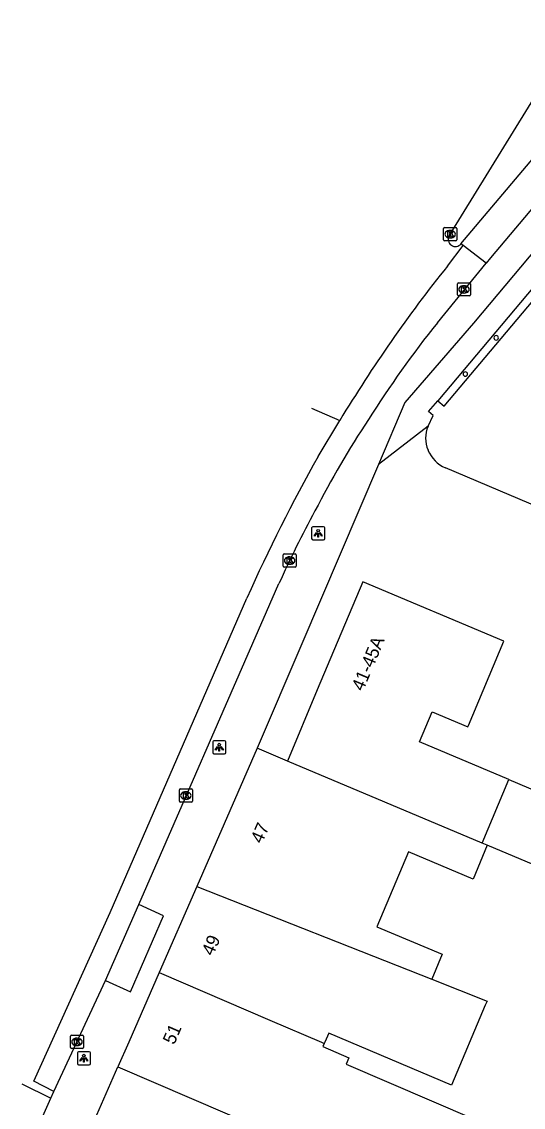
# Model space of a CAD drawing. Extents: x 160356 to 161355, y 381727 to 382845.
# Drawn here: x 160881.8 to 160920.1, y 382745 to 382827.9 of the extents above; entities that cross this region are included whole.
import ezdxf

# ---------------------------------------------------------------- set-up
doc = ezdxf.new("R2010")
doc.units = 0
for name, color, linetype in [('IMGEO_Fietspad_gesloten', 7, 'Continuous'), ('IMGEO_Kolk', 7, 'Continuous'), ('IMGEO_Lichtpunt', 7, 'Continuous'), ('IMGEO_Pand', 7, 'Continuous'), ('IMGEO_Pand_nummerreeks', 7, 'Continuous'), ('IMGEO_Pand_overbouw', 7, 'Continuous'), ('IMGEO_Rijbaan_lokaal_gesloten', 7, 'Continuous'), ('IMGEO_Rijbaan_lokaal_open', 7, 'Continuous'), ('IMGEO_Voetpad_open', 7, 'Continuous')]:
    doc.layers.add(name, color=color, linetype=linetype)

msp = doc.modelspace()

# ---------------------------------------------------------------- linework, layer by layer
at = {"layer": 'IMGEO_Fietspad_gesloten'}
for points in [[(160915.38, 382810.951), (160927.492, 382825.288)], [(160929.904, 382824.414), (160929.236, 382823.655), (160917.629, 382809.872), (160917.295, 382809.465)]]:
    msp.add_lwpolyline(points, dxfattribs=at)
at = {"layer": 'IMGEO_Kolk'}
for p, q in [((160914.055, 382811.264), (160914.055, 382812.116)), ((160914.13, 382812.19), (160914.982, 382812.19)), ((160915.056, 382812.116), (160915.056, 382811.264)), ((160914.566, 382811.41), (160914.541, 382811.41)), ((160914.543, 382811.97), (160914.568, 382811.97)), ((160914.982, 382811.19), (160914.13, 382811.19)), ((160915.18, 382807.974), (160916.032, 382807.974)), ((160915.105, 382807.048), (160915.105, 382807.9)), ((160915.616, 382807.194), (160915.591, 382807.194)), ((160915.593, 382807.754), (160915.618, 382807.754)), ((160916.106, 382807.9), (160916.106, 382807.048)), ((160916.032, 382806.974), (160915.18, 382806.974)), ((160901.793, 382786.348), (160901.793, 382787.2)), ((160901.868, 382787.274), (160902.72, 382787.274)), ((160902.794, 382787.2), (160902.794, 382786.348)), ((160902.304, 382786.494), (160902.279, 382786.494)), ((160902.281, 382787.054), (160902.306, 382787.054)), ((160902.72, 382786.274), (160901.868, 382786.274)), ((160893.865, 382768.408), (160893.865, 382769.26)), ((160893.94, 382769.334), (160894.792, 382769.334)), ((160894.353, 382769.114), (160894.378, 382769.114)), ((160894.866, 382769.26), (160894.866, 382768.408)), ((160894.792, 382768.334), (160893.94, 382768.334)), ((160894.376, 382768.554), (160894.351, 382768.554)), ((160885.542, 382749.599), (160885.542, 382750.451)), ((160885.617, 382750.525), (160886.469, 382750.525)), ((160886.03, 382750.305), (160886.055, 382750.305)), ((160886.543, 382750.451), (160886.543, 382749.599)), ((160886.469, 382749.525), (160885.617, 382749.525)), ((160886.053, 382749.745), (160886.028, 382749.745))]:
    msp.add_line(p, q, dxfattribs=at)
for points in [[(160914.055, 382811.264), (160914.055, 382812.116)], [(160914.13, 382812.19), (160914.982, 382812.19)], [(160915.056, 382812.116), (160915.056, 382811.264)], [(160914.376, 382811.89), (160914.499, 382811.89), (160914.499, 382811.739), (160914.629, 382811.89), (160914.793, 382811.89), (160914.647, 382811.739), (160914.8, 382811.49), (160914.648, 382811.49), (160914.563, 382811.654), (160914.499, 382811.587), (160914.499, 382811.49), (160914.376, 382811.49), (160914.376, 382811.89)], [(160914.982, 382811.19), (160914.13, 382811.19)], [(160915.18, 382807.974), (160916.032, 382807.974)], [(160915.105, 382807.048), (160915.105, 382807.9)], [(160915.426, 382807.674), (160915.549, 382807.674), (160915.549, 382807.523), (160915.679, 382807.674), (160915.843, 382807.674), (160915.697, 382807.523), (160915.85, 382807.274), (160915.698, 382807.274), (160915.613, 382807.438), (160915.549, 382807.371), (160915.549, 382807.274), (160915.426, 382807.274), (160915.426, 382807.674)], [(160916.106, 382807.9), (160916.106, 382807.048)], [(160916.032, 382806.974), (160915.18, 382806.974)], [(160901.793, 382786.348), (160901.793, 382787.2)], [(160901.868, 382787.274), (160902.72, 382787.274)], [(160902.794, 382787.2), (160902.794, 382786.348)], [(160902.114, 382786.974), (160902.237, 382786.974), (160902.237, 382786.823), (160902.367, 382786.974), (160902.531, 382786.974), (160902.385, 382786.823), (160902.538, 382786.574), (160902.386, 382786.574), (160902.301, 382786.738), (160902.237, 382786.671), (160902.237, 382786.574), (160902.114, 382786.574), (160902.114, 382786.974)], [(160902.72, 382786.274), (160901.868, 382786.274)], [(160893.865, 382768.408), (160893.865, 382769.26)], [(160893.94, 382769.334), (160894.792, 382769.334)], [(160894.186, 382769.034), (160894.309, 382769.034), (160894.309, 382768.883), (160894.439, 382769.034), (160894.603, 382769.034), (160894.457, 382768.883), (160894.61, 382768.634), (160894.458, 382768.634), (160894.373, 382768.798), (160894.309, 382768.731), (160894.309, 382768.634), (160894.186, 382768.634), (160894.186, 382769.034)], [(160894.866, 382769.26), (160894.866, 382768.408)], [(160894.792, 382768.334), (160893.94, 382768.334)], [(160885.542, 382749.599), (160885.542, 382750.451)], [(160885.617, 382750.525), (160886.469, 382750.525)], [(160885.863, 382750.225), (160885.986, 382750.225), (160885.986, 382750.074), (160886.116, 382750.225), (160886.28, 382750.225), (160886.134, 382750.074), (160886.287, 382749.825), (160886.135, 382749.825), (160886.05, 382749.989), (160885.986, 382749.922), (160885.986, 382749.825), (160885.863, 382749.825), (160885.863, 382750.225)], [(160886.543, 382750.451), (160886.543, 382749.599)], [(160886.469, 382749.525), (160885.617, 382749.525)]]:
    msp.add_lwpolyline(points, dxfattribs=at)
for centre, start, end in [((160914.132, 382812.114), 91.55205, 178.44795), ((160914.132, 382812.114), 91.55205, 178.44795), ((160914.98, 382812.114), 1.55205, 88.44795), ((160914.98, 382812.114), 1.55205, 88.44795), ((160914.132, 382811.266), 181.55205, 268.44795), ((160914.132, 382811.266), 181.55205, 268.44795), ((160914.98, 382811.266), 271.55205, 358.44795), ((160914.98, 382811.266), 271.55205, 358.44795), ((160915.182, 382807.898), 91.55205, 178.44795), ((160915.182, 382807.898), 91.55205, 178.44795), ((160916.03, 382807.898), 1.55205, 88.44795), ((160916.03, 382807.898), 1.55205, 88.44795), ((160915.182, 382807.05), 181.55205, 268.44795), ((160915.182, 382807.05), 181.55205, 268.44795), ((160916.03, 382807.05), 271.55205, 358.44795), ((160916.03, 382807.05), 271.55205, 358.44795), ((160901.87, 382787.198), 91.55205, 178.44795), ((160901.87, 382787.198), 91.55205, 178.44795), ((160902.718, 382787.198), 1.55205, 88.44795), ((160902.718, 382787.198), 1.55205, 88.44795), ((160901.87, 382786.35), 181.55205, 268.44795), ((160901.87, 382786.35), 181.55205, 268.44795), ((160902.718, 382786.35), 271.55205, 358.44795), ((160902.718, 382786.35), 271.55205, 358.44795), ((160893.942, 382769.258), 91.55205, 178.44795), ((160893.942, 382769.258), 91.55205, 178.44795), ((160894.79, 382769.258), 1.55205, 88.44795), ((160894.79, 382769.258), 1.55205, 88.44795), ((160893.942, 382768.41), 181.55205, 268.44795), ((160893.942, 382768.41), 181.55205, 268.44795), ((160894.79, 382768.41), 271.55205, 358.44795), ((160894.79, 382768.41), 271.55205, 358.44795), ((160885.619, 382750.449), 91.55205, 178.44795), ((160885.619, 382750.449), 91.55205, 178.44795), ((160886.467, 382750.449), 1.55205, 88.44795), ((160886.467, 382750.449), 1.55205, 88.44795), ((160885.619, 382749.601), 181.55205, 268.44795), ((160885.619, 382749.601), 181.55205, 268.44795), ((160886.467, 382749.601), 271.55205, 358.44795), ((160886.467, 382749.601), 271.55205, 358.44795)]:
    msp.add_arc(centre, 0.0765, start, end, dxfattribs=at)
for centre, major_axis, ratio, start_param, end_param in [((160914.542, 382811.69), (-0.387, 0.002), 0.722429, 4.712389, 7.853982), ((160914.567, 382811.69), (-0.39, 0.002), 0.717154, 1.570796, 4.712389), ((160915.592, 382807.474), (-0.387, 0.002), 0.722429, 4.712389, 7.853982), ((160915.617, 382807.474), (-0.39, 0.002), 0.717154, 1.570796, 4.712389), ((160902.28, 382786.774), (-0.387, 0.002), 0.722429, 4.712389, 7.853982), ((160902.305, 382786.774), (-0.39, 0.002), 0.717154, 1.570796, 4.712389), ((160894.352, 382768.834), (-0.387, 0.002), 0.722429, 4.712389, 7.853982), ((160894.377, 382768.834), (-0.39, 0.002), 0.717154, 1.570796, 4.712389), ((160886.029, 382750.025), (-0.387, 0.002), 0.722429, 4.712389, 7.853982), ((160886.054, 382750.025), (-0.39, 0.002), 0.717154, 1.570796, 4.712389)]:
    msp.add_ellipse(centre, major_axis=major_axis, ratio=ratio, start_param=start_param, end_param=end_param, dxfattribs=at)
at = {"layer": 'IMGEO_Lichtpunt'}
for p, q in [((160903.973, 382789.258), (160903.973, 382788.451)), ((160903.973, 382789.258), (160903.973, 382788.451)), ((160904.875, 382789.353), (160904.067, 382789.353)), ((160904.875, 382789.353), (160904.067, 382789.353)), ((160904.969, 382788.451), (160904.969, 382789.258)), ((160904.969, 382788.451), (160904.969, 382789.258)), ((160904.067, 382788.357), (160904.875, 382788.357)), ((160904.067, 382788.357), (160904.875, 382788.357)), ((160896.417, 382772.922), (160896.417, 382772.115)), ((160896.417, 382772.922), (160896.417, 382772.115)), ((160897.319, 382773.017), (160896.511, 382773.017)), ((160897.319, 382773.017), (160896.511, 382773.017)), ((160897.413, 382772.115), (160897.413, 382772.922)), ((160897.413, 382772.115), (160897.413, 382772.922)), ((160896.511, 382772.021), (160897.319, 382772.021)), ((160896.511, 382772.021), (160897.319, 382772.021)), ((160886.077, 382749.179), (160886.077, 382748.372)), ((160886.077, 382749.179), (160886.077, 382748.372)), ((160886.979, 382749.274), (160886.171, 382749.274)), ((160886.979, 382749.274), (160886.171, 382749.274)), ((160887.073, 382748.372), (160887.073, 382749.179)), ((160887.073, 382748.372), (160887.073, 382749.179)), ((160886.171, 382748.278), (160886.979, 382748.278)), ((160886.171, 382748.278), (160886.979, 382748.278))]:
    msp.add_line(p, q, dxfattribs=at)
for points in [[(160904.347, 382788.922), (160904.386, 382788.894), (160904.198, 382788.632), (160904.16, 382788.659), (160904.347, 382788.922)], [(160904.449, 382788.874), (160904.496, 382788.874), (160904.496, 382788.552), (160904.449, 382788.552), (160904.449, 382788.874)], [(160904.559, 382788.894), (160904.597, 382788.921), (160904.784, 382788.659), (160904.745, 382788.631), (160904.559, 382788.894)], [(160896.791, 382772.586), (160896.83, 382772.558), (160896.642, 382772.296), (160896.604, 382772.323), (160896.791, 382772.586)], [(160896.893, 382772.538), (160896.94, 382772.538), (160896.94, 382772.216), (160896.893, 382772.216), (160896.893, 382772.538)], [(160897.003, 382772.558), (160897.041, 382772.585), (160897.228, 382772.323), (160897.189, 382772.295), (160897.003, 382772.558)], [(160886.451, 382748.843), (160886.49, 382748.815), (160886.302, 382748.553), (160886.264, 382748.58), (160886.451, 382748.843)], [(160886.553, 382748.795), (160886.6, 382748.795), (160886.6, 382748.473), (160886.553, 382748.473), (160886.553, 382748.795)], [(160886.663, 382748.815), (160886.701, 382748.842), (160886.888, 382748.58), (160886.849, 382748.552), (160886.663, 382748.815)]]:
    msp.add_lwpolyline(points, dxfattribs=at)
for centre in [(160904.472, 382789.056), (160896.916, 382772.72), (160886.576, 382748.977)]:
    msp.add_circle(centre, 0.0994, dxfattribs=at)
for centre, start, end in [((160904.067, 382789.258), 90, 180), ((160904.067, 382789.258), 90, 180), ((160904.875, 382789.258), 0, 90), ((160904.875, 382789.258), 0, 90), ((160904.067, 382788.451), 180, 270), ((160904.067, 382788.451), 180, 270), ((160904.875, 382788.451), 270, 0), ((160904.875, 382788.451), 270, 360), ((160896.511, 382772.922), 90, 180), ((160896.511, 382772.922), 90, 180), ((160897.319, 382772.922), 0, 90), ((160897.319, 382772.922), 0, 90), ((160896.511, 382772.115), 180, 270), ((160896.511, 382772.115), 180, 270), ((160897.319, 382772.115), 270, 0), ((160897.319, 382772.115), 270, 360), ((160886.171, 382749.179), 90, 180), ((160886.171, 382749.179), 90, 180), ((160886.979, 382749.179), 0, 90), ((160886.979, 382749.179), 0, 90), ((160886.171, 382748.372), 180, 270), ((160886.171, 382748.372), 180, 270), ((160886.979, 382748.372), 270, 0), ((160886.979, 382748.372), 270, 360)]:
    msp.add_arc(centre, 0.0946, start, end, dxfattribs=at)
at = {"layer": 'IMGEO_Pand'}
for points in [[(160912.862, 382797.035), (160913.243, 382797.851), (160912.91, 382798.147), (160913.616, 382798.977), (160914.105, 382798.563), (160924.851, 382811.314), (160924.367, 382811.736), (160925.082, 382812.582)], [(160934.443, 382802.203), (160934.233, 382801.954), (160933.752, 382802.338), (160924.427, 382791.276), (160924.888, 382790.889), (160923.923, 382789.734), (160914.19, 382793.843)], [(160919.037, 382770.058), (160912.2, 382772.93), (160913.168, 382775.233), (160915.911, 382774.08), (160915.95, 382774.172), (160918.661, 382780.626), (160907.875, 382785.158), (160905.163, 382778.705), (160904.402, 382776.893), (160902.117, 382771.454)], [(160919.037, 382770.058), (160922.227, 382768.718), (160923.296, 382769.706), (160926.495, 382777.169), (160931.192, 382775.156), (160928.722, 382768.098)], [(160899.803, 382772.449), (160895.194, 382761.896)], [(160902.117, 382771.454), (160899.803, 382772.449)], [(160916.997, 382765.202), (160902.117, 382771.454)], [(160916.997, 382765.202), (160919.037, 382770.058)], [(160928.722, 382768.098), (160926.336, 382761.278), (160925.966, 382761.433), (160917.39, 382765.037)], [(160917.39, 382765.037), (160916.304, 382762.453), (160911.358, 382764.531), (160908.958, 382758.818), (160913.94, 382756.725), (160913.141, 382754.824)], [(160917.39, 382765.037), (160916.997, 382765.202)], [(160895.194, 382761.896), (160892.318, 382755.311)], [(160895.194, 382761.896), (160913.141, 382754.824)], [(160892.318, 382755.311), (160889.998, 382750), (160889.177, 382748.12)], [(160892.318, 382755.311), (160900.783, 382751.67), (160904.716, 382750), (160904.94, 382749.905)], [(160913.141, 382754.824), (160917.385, 382753.134), (160917.231, 382752.825), (160914.663, 382746.722), (160905.288, 382750.702), (160904.981, 382750), (160904.94, 382749.905)], [(160904.94, 382749.905), (160904.833, 382749.661), (160906.81, 382748.81), (160906.603, 382748.33), (160916.38, 382744.12), (160917.536, 382743.621), (160917.722, 382743.541), (160917.022, 382741.915), (160915.016, 382737.258), (160904.347, 382742.06), (160903.715, 382741.859), (160902.968, 382742.181)], [(160886.148, 382741.187), (160889.177, 382748.12)], [(160889.177, 382748.12), (160902.968, 382742.181)]]:
    msp.add_lwpolyline(points, dxfattribs=at)
for centre, radius, start, end in [((160918.068, 382803.775), 0.17, 0, 180), ((160918.068, 382803.775), 0.17, 180, 0), ((160915.714, 382801.008), 0.17, 360, 180), ((160915.714, 382801.008), 0.17, 180, 0), ((160914.962, 382796.117), 2.292, 156.38092, 203.49398), ((160915.239, 382796.2), 2.58, 202.72577, 245.99631)]:
    msp.add_arc(centre, radius, start, end, dxfattribs=at)
at = {"layer": 'IMGEO_Pand_overbouw'}
msp.add_lwpolyline([(160924.851, 382811.314), (160924.367, 382811.736), (160913.616, 382798.977), (160914.105, 382798.563)], close=True, dxfattribs=at)
at = {"layer": 'IMGEO_Rijbaan_lokaal_gesloten'}
for points in [[(160914.48, 382811.567), (160924.51, 382827.815), (160924.589, 382827.911)], [(160914.339, 382809.254), (160915.536, 382810.83)], [(160915.536, 382810.83), (160915.38, 382810.951)], [(160917.295, 382809.465), (160915.536, 382810.83)], [(160913.575, 382804.932), (160917.295, 382809.465)], [(160903.964, 382798.406), (160906.127, 382797.477)], [(160904.461, 382794.724), (160906.127, 382797.477)], [(160890.762, 382760.513), (160900.531, 382782.86), (160901.47, 382785.009)], [(160884.286, 382746.24), (160882.754, 382747.019), (160888.578, 382759.892), (160899.031, 382783.912)], [(160888.233, 382754.699), (160890.762, 382760.513)], [(160884.286, 382746.24), (160888.233, 382754.699)]]:
    msp.add_lwpolyline(points, dxfattribs=at)
for centre, radius, start, end in [((160914.954, 382811.294), 0.547, 149.99643, 321.22463), ((161001.107, 382740), 111.017, 141.40478, 148.81976), ((160980.548, 382751.618), 85.602, 141.47845, 147.56203), ((160971.264, 382756.062), 75.393, 146.62779, 152.76844), ((161020.008, 382729.925), 132.476, 150.716, 155.95059), ((160981.736, 382748.611), 88.133, 151.57665, 155.6074)]:
    msp.add_arc(centre, radius, start, end, dxfattribs=at)
at = {"layer": 'IMGEO_Rijbaan_lokaal_open'}
for points in [[(160881.824, 382746.815), (160884.049, 382745.715)], [(160884.049, 382745.715), (160884.286, 382746.24)], [(160883.226, 382743.898), (160884.049, 382745.715)]]:
    msp.add_lwpolyline(points, dxfattribs=at)
at = {"layer": 'IMGEO_Voetpad_open'}
for points in [[(160932.549, 382824.2), (160916.327, 382804.904), (160911.098, 382798.836), (160909.07, 382794.094)], [(160912.862, 382797.035), (160909.07, 382794.094)], [(160909.07, 382794.094), (160903.223, 382780.421), (160899.803, 382772.449)], [(160888.233, 382754.699), (160890.13, 382753.848), (160892.659, 382759.66), (160890.762, 382760.513)]]:
    msp.add_lwpolyline(points, dxfattribs=at)

# ---------------------------------------------------------------- texts
at = {"layer": 'IMGEO_Pand_nummerreeks'}
for s, rotation, p in [('41-45A', 67.20795, (160907.898, 382776.745)), ('47', 66.40581, (160900.174, 382765.103)), ('49', 66.40581, (160896.432, 382756.533)), ('51', 66.40581, (160893.468, 382749.75))]:
    msp.add_text(s, height=1, rotation=rotation, dxfattribs=at).set_placement(p)

doc.saveas('drawing.dxf')
